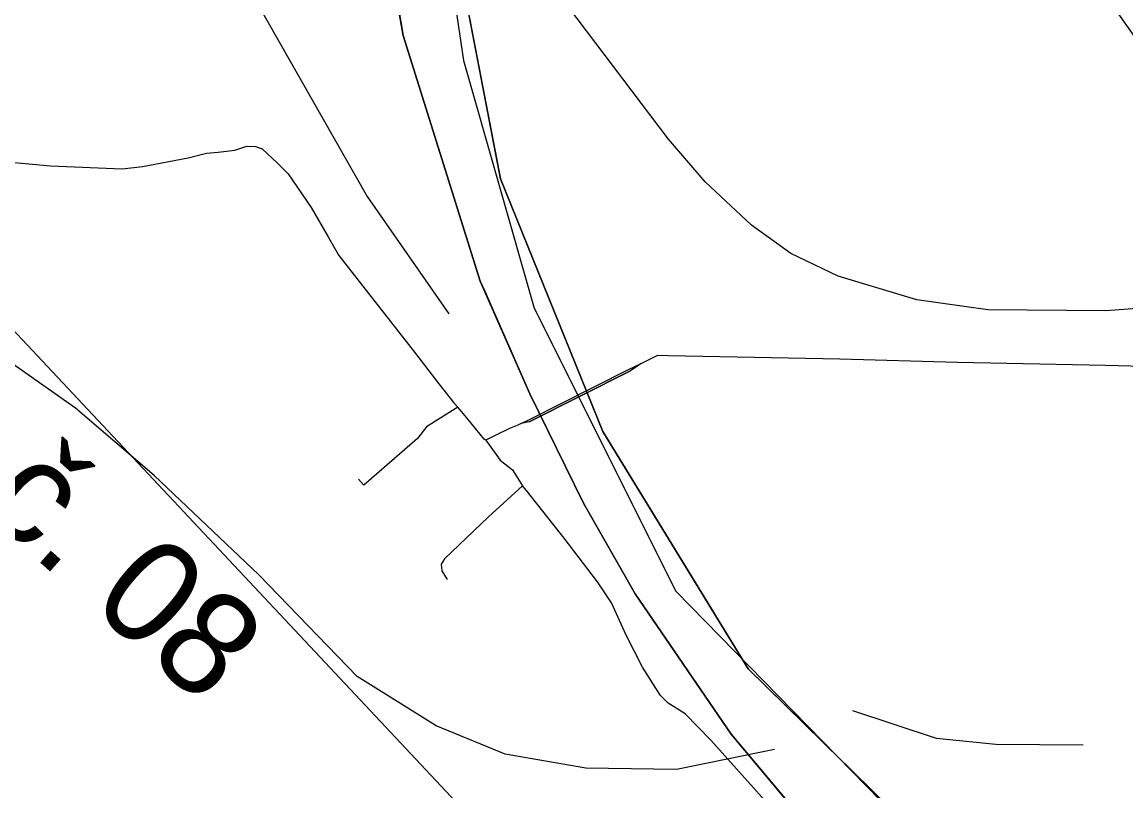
# Model space of a CAD drawing. Extents: x -662620 to -656370, y -1067090 to -1062990.
# Drawn here: x -657625.9 to -657465.8, y -1064955.3 to -1064843.8 of the extents above; entities that cross this region are included whole.
import ezdxf

# ---------------------------------------------------------------- set-up
doc = ezdxf.new("R2010")
doc.units = 0
for name, color, linetype in [('OBVOD_PÚ', 7, 'Continuous'), ('ORNÁ_PŮDA_-_STÁVAJÍCÍ', 7, 'Continuous'), ('OSTATNÍ_PLOCHA_-_STÁVAJÍCÍ', 7, 'Continuous'), ('POPIS_-_VODNÍ_TOK', 7, 'Continuous'), ('SDELOVACÍ_VEDENÍ_-_PODZEMNÍ', 7, 'Continuous'), ('TRVALÝ_TRÁVNÍ_POROST_-_NAVRŽENÝ', 7, 'Continuous'), ('VODNÍ_TOK', 7, 'Continuous'), ('VRSTEVNICE_ZÁKLADNÍ', 7, 'Continuous'), ('ZELEZNICNI_TRAT', 7, 'Continuous')]:
    doc.layers.add(name, color=color, linetype=linetype)

msp = doc.modelspace()

# ---------------------------------------------------------------- linework, layer by layer
at = {"layer": 'OBVOD_PÚ'}
for points in [[(-657578.88, -1064797.31), (-657570.65, -1064845.71)], [(-657570.65, -1064845.71), (-657559.45, -1064881.33)], [(-657559.45, -1064881.33), (-657558.77, -1064882.79)], [(-657558.77, -1064882.79), (-657552.26, -1064897.7)], [(-657552.26, -1064897.7), (-657544.47, -1064913.56)], [(-657544.47, -1064913.56), (-657536.99, -1064926.71)], [(-657536.99, -1064926.71), (-657523.05, -1064947.06)], [(-657523.05, -1064947.06), (-657498.34, -1064976.49)]]:
    msp.add_lwpolyline(points, dxfattribs=at)
at = {"layer": 'ORNÁ_PŮDA_-_STÁVAJÍCÍ'}
for p, q in [((-657556.52, -1064866.51), (-657561.27, -1064841.84)), ((-657541.67, -1064903.15), (-657556.52, -1064866.51)), ((-657520.56, -1064937.55), (-657541.67, -1064903.15)), ((-657487.47, -1064970.05), (-657520.56, -1064937.55))]:
    msp.add_line(p, q, dxfattribs=at)
msp.add_lwpolyline([(-657487.47, -1064970.05), (-657520.56, -1064937.55), (-657541.67, -1064903.15), (-657556.52, -1064866.51), (-657561.27, -1064841.84)], dxfattribs=at)
at = {"layer": 'OSTATNÍ_PLOCHA_-_STÁVAJÍCÍ'}
for p, q in [((-657570.65, -1064845.71), (-657582.99, -1064773.19)), ((-657570.65, -1064845.71), (-657582.99, -1064773.19)), ((-657564.1, -1064827.13), (-657556.52, -1064866.51)), ((-657564.1, -1064827.13), (-657556.52, -1064866.51)), ((-657559.45, -1064881.33), (-657570.65, -1064845.71)), ((-657559.45, -1064881.33), (-657570.65, -1064845.71)), ((-657556.52, -1064866.51), (-657541.67, -1064903.15)), ((-657556.52, -1064866.51), (-657541.67, -1064903.15)), ((-657552.26, -1064897.7), (-657559.45, -1064881.33)), ((-657552.26, -1064897.7), (-657559.45, -1064881.33)), ((-657544.47, -1064913.56), (-657552.26, -1064897.7)), ((-657544.47, -1064913.56), (-657552.26, -1064897.7)), ((-657541.67, -1064903.15), (-657520.56, -1064937.55)), ((-657541.67, -1064903.15), (-657520.56, -1064937.55)), ((-657544.46, -1064913.57), (-657544.47, -1064913.56)), ((-657544.46, -1064913.57), (-657544.47, -1064913.56)), ((-657536.99, -1064926.71), (-657544.46, -1064913.57)), ((-657536.99, -1064926.71), (-657544.46, -1064913.57)), ((-657523.05, -1064947.06), (-657536.99, -1064926.71)), ((-657523.05, -1064947.06), (-657536.99, -1064926.71)), ((-657520.56, -1064937.55), (-657487.47, -1064970.05)), ((-657520.56, -1064937.55), (-657487.47, -1064970.05)), ((-657498.34, -1064976.49), (-657523.05, -1064947.06)), ((-657498.34, -1064976.49), (-657523.05, -1064947.06))]:
    msp.add_line(p, q, dxfattribs=at)
for points in [[(-657614.24, -1064493.94), (-657608.11, -1064543.91), (-657599.16, -1064600.71), (-657583.31, -1064698.43), (-657571.36, -1064781.16), (-657564.1, -1064827.13), (-657556.52, -1064866.51), (-657541.67, -1064903.15), (-657520.56, -1064937.55), (-657487.47, -1064970.05)], [(-657614.24, -1064493.94), (-657608.11, -1064543.91), (-657599.16, -1064600.71), (-657583.31, -1064698.43), (-657571.36, -1064781.16), (-657564.1, -1064827.13), (-657556.52, -1064866.51), (-657541.67, -1064903.15), (-657520.56, -1064937.55), (-657487.47, -1064970.05)], [(-657498.34, -1064976.49), (-657523.05, -1064947.06), (-657536.99, -1064926.71), (-657544.46, -1064913.57), (-657544.47, -1064913.56), (-657552.26, -1064897.7), (-657559.45, -1064881.33), (-657570.65, -1064845.71), (-657582.99, -1064773.19), (-657583.26, -1064771.59), (-657594.45, -1064701.68), (-657595.23, -1064696.27), (-657608.77, -1064602.32), (-657617.7, -1064544.78), (-657624, -1064511.25)], [(-657498.34, -1064976.49), (-657523.05, -1064947.06), (-657536.99, -1064926.71), (-657544.46, -1064913.57), (-657544.47, -1064913.56), (-657552.26, -1064897.7), (-657559.45, -1064881.33), (-657570.65, -1064845.71), (-657582.99, -1064773.19), (-657583.26, -1064771.59), (-657594.45, -1064701.68), (-657595.23, -1064696.27), (-657608.77, -1064602.32), (-657617.7, -1064544.78), (-657624, -1064511.25)]]:
    msp.add_lwpolyline(points, dxfattribs=at)
at = {"layer": 'SDELOVACÍ_VEDENÍ_-_PODZEMNÍ'}
for points in [[(-657628.08, -1064864.06), (-657621.79, -1064864.63), (-657611.39, -1064865.04), (-657608.43, -1064864.71), (-657601.83, -1064863.48), (-657599.16, -1064862.79), (-657597.46, -1064862.66), (-657595.07, -1064862.33), (-657593.3, -1064861.79), (-657592.05, -1064861.82), (-657591.1, -1064862.15), (-657588.88, -1064864.22), (-657587.31, -1064865.79), (-657583.99, -1064870.66), (-657581.5, -1064874.9), (-657579.98, -1064877.62), (-657569, -1064891.66), (-657565.45, -1064896.22), (-657563.27, -1064899)], [(-657628.08, -1064864.06), (-657621.79, -1064864.63), (-657611.39, -1064865.04), (-657608.43, -1064864.71), (-657601.83, -1064863.48), (-657599.16, -1064862.79), (-657597.46, -1064862.66), (-657595.07, -1064862.33), (-657593.3, -1064861.79), (-657592.05, -1064861.82), (-657591.1, -1064862.15), (-657588.88, -1064864.22), (-657587.31, -1064865.79), (-657583.99, -1064870.66), (-657581.5, -1064874.9), (-657579.98, -1064877.62), (-657569, -1064891.66), (-657565.45, -1064896.22), (-657563.27, -1064899)], [(-657628.08, -1064864.06), (-657621.79, -1064864.63), (-657611.39, -1064865.04), (-657608.43, -1064864.71), (-657601.83, -1064863.48), (-657599.16, -1064862.79), (-657597.46, -1064862.66), (-657595.07, -1064862.33), (-657593.3, -1064861.79), (-657592.05, -1064861.82), (-657591.1, -1064862.15), (-657588.88, -1064864.22), (-657587.31, -1064865.79), (-657583.99, -1064870.66), (-657581.5, -1064874.9), (-657579.98, -1064877.62), (-657569, -1064891.66), (-657565.45, -1064896.22), (-657563.27, -1064899)], [(-657628.08, -1064864.06), (-657621.79, -1064864.63), (-657611.39, -1064865.04), (-657608.43, -1064864.71), (-657601.83, -1064863.48), (-657599.16, -1064862.79), (-657597.46, -1064862.66), (-657595.07, -1064862.33), (-657593.3, -1064861.79), (-657592.05, -1064861.82), (-657591.1, -1064862.15), (-657588.88, -1064864.22), (-657587.31, -1064865.79), (-657583.99, -1064870.66), (-657581.5, -1064874.9), (-657579.98, -1064877.62), (-657569, -1064891.66), (-657565.45, -1064896.22), (-657563.27, -1064899)], [(-657628.08, -1064864.06), (-657621.79, -1064864.63), (-657611.39, -1064865.04), (-657608.43, -1064864.71), (-657601.83, -1064863.48), (-657599.16, -1064862.79), (-657597.46, -1064862.66), (-657595.07, -1064862.33), (-657593.3, -1064861.79), (-657592.05, -1064861.82), (-657591.1, -1064862.15), (-657588.88, -1064864.22), (-657587.31, -1064865.79), (-657583.99, -1064870.66), (-657581.5, -1064874.9), (-657579.98, -1064877.62), (-657569, -1064891.66), (-657565.45, -1064896.22), (-657563.27, -1064899)], [(-657628.08, -1064864.06), (-657621.79, -1064864.63), (-657611.39, -1064865.04), (-657608.43, -1064864.71), (-657601.83, -1064863.48), (-657599.16, -1064862.79), (-657597.46, -1064862.66), (-657595.07, -1064862.33), (-657593.3, -1064861.79), (-657592.05, -1064861.82), (-657591.1, -1064862.15), (-657588.88, -1064864.22), (-657587.31, -1064865.79), (-657583.99, -1064870.66), (-657581.5, -1064874.9), (-657579.98, -1064877.62), (-657569, -1064891.66), (-657565.45, -1064896.22), (-657563.27, -1064899)], [(-657628.08, -1064864.06), (-657621.79, -1064864.63), (-657611.39, -1064865.04), (-657608.43, -1064864.71), (-657601.83, -1064863.48), (-657599.16, -1064862.79), (-657597.46, -1064862.66), (-657595.07, -1064862.33), (-657593.3, -1064861.79), (-657592.05, -1064861.82), (-657591.1, -1064862.15), (-657588.88, -1064864.22), (-657587.31, -1064865.79), (-657583.99, -1064870.66), (-657581.5, -1064874.9), (-657579.98, -1064877.62), (-657569, -1064891.66), (-657565.45, -1064896.22), (-657563.27, -1064899)], [(-657628.08, -1064864.06), (-657621.79, -1064864.63), (-657611.39, -1064865.04), (-657608.43, -1064864.71), (-657601.83, -1064863.48), (-657599.16, -1064862.79), (-657597.46, -1064862.66), (-657595.07, -1064862.33), (-657593.3, -1064861.79), (-657592.05, -1064861.82), (-657591.1, -1064862.15), (-657588.88, -1064864.22), (-657587.31, -1064865.79), (-657583.99, -1064870.66), (-657581.5, -1064874.9), (-657579.98, -1064877.62), (-657569, -1064891.66), (-657565.45, -1064896.22), (-657563.27, -1064899)], [(-657553.53, -1064901.99), (-657552.47, -1064901.51), (-657537.96, -1064894.18), (-657536.1, -1064893.27)], [(-657536.1, -1064893.27), (-657537.67, -1064894.35), (-657552.34, -1064901.76), (-657553.53, -1064901.99)], [(-657553.53, -1064901.99), (-657552.47, -1064901.51), (-657537.96, -1064894.18), (-657536.1, -1064893.27)], [(-657553.53, -1064901.99), (-657552.47, -1064901.51), (-657537.96, -1064894.18), (-657536.1, -1064893.27)], [(-657536.1, -1064893.27), (-657537.67, -1064894.35), (-657552.34, -1064901.76), (-657553.53, -1064901.99)], [(-657553.53, -1064901.99), (-657552.47, -1064901.51), (-657537.96, -1064894.18), (-657536.1, -1064893.27)], [(-657553.53, -1064901.99), (-657552.47, -1064901.51), (-657537.96, -1064894.18), (-657536.1, -1064893.27)], [(-657536.1, -1064893.27), (-657537.67, -1064894.35), (-657552.34, -1064901.76), (-657553.53, -1064901.99)], [(-657553.53, -1064901.99), (-657552.47, -1064901.51), (-657537.96, -1064894.18), (-657536.1, -1064893.27)], [(-657553.53, -1064901.99), (-657552.47, -1064901.51), (-657537.96, -1064894.18), (-657536.1, -1064893.27)], [(-657536.1, -1064893.27), (-657537.67, -1064894.35), (-657552.34, -1064901.76), (-657553.53, -1064901.99)], [(-657553.53, -1064901.99), (-657552.47, -1064901.51), (-657537.96, -1064894.18), (-657536.1, -1064893.27)], [(-657536.1, -1064893.27), (-657533.66, -1064892.1), (-657532.15, -1064892.15), (-657507.3, -1064892.61), (-657490.23, -1064893.08), (-657468.73, -1064893.53), (-657446.84, -1064894.1), (-657431.49, -1064894.38), (-657406.63, -1064894.91), (-657401.19, -1064895.05), (-657393.88, -1064894.83), (-657391.71, -1064894.88), (-657387.39, -1064894.9)], [(-657536.1, -1064893.27), (-657533.66, -1064892.1), (-657532.15, -1064892.15), (-657507.3, -1064892.61), (-657490.23, -1064893.08), (-657468.73, -1064893.53), (-657446.84, -1064894.1), (-657431.49, -1064894.38), (-657406.63, -1064894.91), (-657401.19, -1064895.05), (-657393.88, -1064894.83), (-657391.71, -1064894.88), (-657387.39, -1064894.9)], [(-657536.1, -1064893.27), (-657533.66, -1064892.1), (-657532.15, -1064892.15), (-657507.3, -1064892.61), (-657490.23, -1064893.08), (-657468.73, -1064893.53), (-657446.84, -1064894.1), (-657431.49, -1064894.38), (-657406.63, -1064894.91), (-657401.19, -1064895.05), (-657393.88, -1064894.83), (-657391.71, -1064894.88), (-657387.39, -1064894.9)], [(-657536.1, -1064893.27), (-657533.66, -1064892.1), (-657532.15, -1064892.15), (-657507.3, -1064892.61), (-657490.23, -1064893.08), (-657468.73, -1064893.53), (-657446.84, -1064894.1), (-657431.49, -1064894.38), (-657406.63, -1064894.91), (-657401.19, -1064895.05), (-657393.88, -1064894.83), (-657391.71, -1064894.88), (-657387.39, -1064894.9)], [(-657536.1, -1064893.27), (-657533.66, -1064892.1), (-657532.15, -1064892.15), (-657507.3, -1064892.61), (-657490.23, -1064893.08), (-657468.73, -1064893.53), (-657446.84, -1064894.1), (-657431.49, -1064894.38), (-657406.63, -1064894.91), (-657401.19, -1064895.05), (-657393.88, -1064894.83), (-657391.71, -1064894.88), (-657387.39, -1064894.9)], [(-657536.1, -1064893.27), (-657533.66, -1064892.1), (-657532.15, -1064892.15), (-657507.3, -1064892.61), (-657490.23, -1064893.08), (-657468.73, -1064893.53), (-657446.84, -1064894.1), (-657431.49, -1064894.38), (-657406.63, -1064894.91), (-657401.19, -1064895.05), (-657393.88, -1064894.83), (-657391.71, -1064894.88), (-657387.39, -1064894.9)], [(-657536.1, -1064893.27), (-657533.66, -1064892.1), (-657532.15, -1064892.15), (-657507.3, -1064892.61), (-657490.23, -1064893.08), (-657468.73, -1064893.53), (-657446.84, -1064894.1), (-657431.49, -1064894.38), (-657406.63, -1064894.91), (-657401.19, -1064895.05), (-657393.88, -1064894.83), (-657391.71, -1064894.88), (-657387.39, -1064894.9)], [(-657536.1, -1064893.27), (-657533.66, -1064892.1), (-657532.15, -1064892.15), (-657507.3, -1064892.61), (-657490.23, -1064893.08), (-657468.73, -1064893.53), (-657446.84, -1064894.1), (-657431.49, -1064894.38), (-657406.63, -1064894.91), (-657401.19, -1064895.05), (-657393.88, -1064894.83), (-657391.71, -1064894.88), (-657387.39, -1064894.9)], [(-657552.47, -1064901.51), (-657537.96, -1064894.18)], [(-657552.47, -1064901.51), (-657537.96, -1064894.18)], [(-657552.47, -1064901.51), (-657537.96, -1064894.18)], [(-657552.47, -1064901.51), (-657537.96, -1064894.18)], [(-657552.34, -1064901.76), (-657537.67, -1064894.35)], [(-657552.34, -1064901.76), (-657537.67, -1064894.35)], [(-657552.34, -1064901.76), (-657537.67, -1064894.35)], [(-657552.34, -1064901.76), (-657537.67, -1064894.35)], [(-657562.7, -1064899.64), (-657567.23, -1064902.47), (-657568.55, -1064904.16), (-657575.24, -1064909.97), (-657576.34, -1064910.92), (-657577.1, -1064910.05)], [(-657562.7, -1064899.64), (-657567.23, -1064902.47), (-657568.55, -1064904.16), (-657575.24, -1064909.97), (-657576.34, -1064910.92), (-657577.1, -1064910.05)], [(-657562.7, -1064899.64), (-657567.23, -1064902.47), (-657568.55, -1064904.16), (-657575.24, -1064909.97), (-657576.34, -1064910.92), (-657577.1, -1064910.05)], [(-657562.7, -1064899.64), (-657567.23, -1064902.47), (-657568.55, -1064904.16), (-657575.24, -1064909.97), (-657576.34, -1064910.92), (-657577.1, -1064910.05)], [(-657563.27, -1064899), (-657562.7, -1064899.64)], [(-657563.27, -1064899), (-657562.7, -1064899.64)], [(-657563.27, -1064899), (-657562.7, -1064899.64)], [(-657563.27, -1064899), (-657562.7, -1064899.64)], [(-657563.27, -1064899), (-657562.7, -1064899.64)], [(-657563.27, -1064899), (-657562.7, -1064899.64)], [(-657563.27, -1064899), (-657562.7, -1064899.64)], [(-657563.27, -1064899), (-657562.7, -1064899.64)], [(-657558.63, -1064904.42), (-657558.89, -1064904.24), (-657561.37, -1064901.16), (-657562.7, -1064899.64)], [(-657558.63, -1064904.42), (-657558.89, -1064904.24), (-657561.37, -1064901.16), (-657562.7, -1064899.64)], [(-657558.63, -1064904.42), (-657558.89, -1064904.24), (-657561.37, -1064901.16), (-657562.7, -1064899.64)], [(-657558.63, -1064904.42), (-657558.89, -1064904.24), (-657561.37, -1064901.16), (-657562.7, -1064899.64)], [(-657558.63, -1064904.42), (-657558.89, -1064904.24), (-657561.37, -1064901.16), (-657562.7, -1064899.64)], [(-657558.63, -1064904.42), (-657558.89, -1064904.24), (-657561.37, -1064901.16), (-657562.7, -1064899.64)], [(-657558.63, -1064904.42), (-657558.89, -1064904.24), (-657561.37, -1064901.16), (-657562.7, -1064899.64)], [(-657558.63, -1064904.42), (-657558.89, -1064904.24), (-657561.37, -1064901.16), (-657562.7, -1064899.64)], [(-657553.53, -1064901.99), (-657553.97, -1064902.25), (-657555.2, -1064902.74), (-657557.26, -1064903.74), (-657558.63, -1064904.42)], [(-657553.53, -1064901.99), (-657553.97, -1064902.25), (-657555.2, -1064902.74), (-657557.26, -1064903.74), (-657558.63, -1064904.42)], [(-657553.53, -1064901.99), (-657553.97, -1064902.25), (-657555.2, -1064902.74), (-657557.26, -1064903.74), (-657558.63, -1064904.42)], [(-657553.53, -1064901.99), (-657553.97, -1064902.25), (-657555.2, -1064902.74), (-657557.26, -1064903.74), (-657558.63, -1064904.42)], [(-657553.53, -1064901.99), (-657553.97, -1064902.25), (-657555.2, -1064902.74), (-657557.26, -1064903.74), (-657558.63, -1064904.42)], [(-657553.53, -1064901.99), (-657553.97, -1064902.25), (-657555.2, -1064902.74), (-657557.26, -1064903.74), (-657558.63, -1064904.42)], [(-657553.53, -1064901.99), (-657553.97, -1064902.25), (-657555.2, -1064902.74), (-657557.26, -1064903.74), (-657558.63, -1064904.42)], [(-657553.53, -1064901.99), (-657553.97, -1064902.25), (-657555.2, -1064902.74), (-657557.26, -1064903.74), (-657558.63, -1064904.42)], [(-657568.55, -1064904.16), (-657575.24, -1064909.97)], [(-657568.55, -1064904.16), (-657575.24, -1064909.97)], [(-657568.55, -1064904.16), (-657575.24, -1064909.97)], [(-657568.55, -1064904.16), (-657575.24, -1064909.97)], [(-657558.63, -1064904.42), (-657558.38, -1064904.76), (-657556.55, -1064907.29), (-657554.77, -1064908.7), (-657553.3, -1064911.04)], [(-657558.63, -1064904.42), (-657558.38, -1064904.76), (-657556.55, -1064907.29), (-657554.77, -1064908.7), (-657553.3, -1064911.04)], [(-657558.63, -1064904.42), (-657558.38, -1064904.76), (-657556.55, -1064907.29), (-657554.77, -1064908.7), (-657553.3, -1064911.04)], [(-657558.63, -1064904.42), (-657558.38, -1064904.76), (-657556.55, -1064907.29), (-657554.77, -1064908.7), (-657553.3, -1064911.04)], [(-657553.3, -1064911.04), (-657558.24, -1064915.52), (-657564.61, -1064921.64), (-657565.1, -1064922.4), (-657565.02, -1064923.34), (-657564.22, -1064924.62)], [(-657553.3, -1064911.04), (-657558.24, -1064915.52), (-657564.61, -1064921.64), (-657565.1, -1064922.4), (-657565.02, -1064923.34), (-657564.22, -1064924.62)], [(-657553.3, -1064911.04), (-657558.24, -1064915.52), (-657564.61, -1064921.64), (-657565.1, -1064922.4), (-657565.02, -1064923.34), (-657564.22, -1064924.62)], [(-657553.3, -1064911.04), (-657558.24, -1064915.52), (-657564.61, -1064921.64), (-657565.1, -1064922.4), (-657565.02, -1064923.34), (-657564.22, -1064924.62)], [(-657552.75, -1064911.73), (-657553.3, -1064911.04)], [(-657552.75, -1064911.73), (-657553.3, -1064911.04)], [(-657552.75, -1064911.73), (-657553.3, -1064911.04)], [(-657552.75, -1064911.73), (-657553.3, -1064911.04)], [(-657515.25, -1064959.91), (-657525.98, -1064947.94), (-657529.71, -1064944.09), (-657532.18, -1064942.54), (-657533.3, -1064941.46), (-657535.89, -1064937.33), (-657538.27, -1064932.71), (-657540.42, -1064928), (-657542.45, -1064924.97), (-657547.26, -1064918.64), (-657552.75, -1064911.73)], [(-657515.25, -1064959.91), (-657525.98, -1064947.94), (-657529.71, -1064944.09), (-657532.18, -1064942.54), (-657533.3, -1064941.46), (-657535.89, -1064937.33), (-657538.27, -1064932.71), (-657540.42, -1064928), (-657542.45, -1064924.97), (-657547.26, -1064918.64), (-657552.75, -1064911.73)], [(-657515.25, -1064959.91), (-657525.98, -1064947.94), (-657529.71, -1064944.09), (-657532.18, -1064942.54), (-657533.3, -1064941.46), (-657535.89, -1064937.33), (-657538.27, -1064932.71), (-657540.42, -1064928), (-657542.45, -1064924.97), (-657547.26, -1064918.64), (-657552.75, -1064911.73)], [(-657515.25, -1064959.91), (-657525.98, -1064947.94), (-657529.71, -1064944.09), (-657532.18, -1064942.54), (-657533.3, -1064941.46), (-657535.89, -1064937.33), (-657538.27, -1064932.71), (-657540.42, -1064928), (-657542.45, -1064924.97), (-657547.26, -1064918.64), (-657552.75, -1064911.73)], [(-657564.61, -1064921.64), (-657558.24, -1064915.52)], [(-657564.61, -1064921.64), (-657558.24, -1064915.52)], [(-657564.61, -1064921.64), (-657558.24, -1064915.52)], [(-657564.61, -1064921.64), (-657558.24, -1064915.52)]]:
    msp.add_lwpolyline(points, dxfattribs=at)
at = {"layer": 'TRVALÝ_TRÁVNÍ_POROST_-_NAVRŽENÝ'}
msp.add_lwpolyline([(-657404.75, -1064930.52), (-657504.71, -1064788.87), (-657501.47, -1064786.74), (-657545.24, -1064727.63), (-657551.51, -1064723.79), (-657555.87, -1064718.73), (-657567.98, -1064687.07), (-657597.86, -1064479.28)], dxfattribs=at)
at = {"layer": 'VODNÍ_TOK'}
msp.add_lwpolyline([(-657527.08, -1064995.16), (-657631.08, -1064884.35), (-657653.87, -1064867.57), (-657686.07, -1064868.88), (-657695.91, -1064864.17), (-657705.67, -1064829.18), (-657737.38, -1064821.4), (-657751.91, -1064811.56), (-657755.33, -1064798.73), (-657759.11, -1064712.83), (-657762.9, -1064695.08)], dxfattribs=at)
at = {"layer": 'VRSTEVNICE_ZÁKLADNÍ'}
for points in [[(-657740.26, -1064775.93), (-657712.22, -1064758.15), (-657704.21, -1064755.29), (-657696.07, -1064753.86), (-657685.06, -1064754.29), (-657672.48, -1064757.29), (-657663.33, -1064761.15), (-657649.61, -1064768.72), (-657641.04, -1064774.44), (-657635.03, -1064779.59), (-657624.88, -1064790.59), (-657614.17, -1064804.46), (-657603.16, -1064821.04), (-657575.86, -1064869.06), (-657564, -1064886.07)], [(-657740.26, -1064775.93), (-657712.22, -1064758.15), (-657704.21, -1064755.29), (-657696.07, -1064753.86), (-657685.06, -1064754.29), (-657672.48, -1064757.29), (-657663.33, -1064761.15), (-657649.61, -1064768.72), (-657641.04, -1064774.44), (-657635.03, -1064779.59), (-657624.88, -1064790.59), (-657614.17, -1064804.46), (-657603.16, -1064821.04), (-657575.86, -1064869.06), (-657564, -1064886.07)], [(-657425.09, -1064886.74), (-657435.5, -1064883.93), (-657440.07, -1064883.5), (-657468.66, -1064885.64), (-657485.81, -1064885.5), (-657496.1, -1064884.07), (-657507.54, -1064880.64), (-657514.4, -1064877.35), (-657520.11, -1064873.21), (-657526.83, -1064866.92), (-657532.12, -1064860.77), (-657551.99, -1064834.47)], [(-657425.09, -1064886.74), (-657435.5, -1064883.93), (-657440.07, -1064883.5), (-657468.66, -1064885.64), (-657485.81, -1064885.5), (-657496.1, -1064884.07), (-657507.54, -1064880.64), (-657514.4, -1064877.35), (-657520.11, -1064873.21), (-657526.83, -1064866.92), (-657532.12, -1064860.77), (-657551.99, -1064834.47)], [(-657516.76, -1064949.25), (-657530.97, -1064952.16), (-657544.13, -1064951.96), (-657555.85, -1064949.96), (-657565.85, -1064945.82), (-657577.29, -1064938.67), (-657591.58, -1064923.95), (-657606.73, -1064909.51), (-657618.17, -1064899.79), (-657642.75, -1064882.5), (-657659.05, -1064873.64), (-657679.06, -1064866.2), (-657691.92, -1064863.63), (-657703.35, -1064863.06), (-657730.51, -1064864.63), (-657751.95, -1064868.78), (-657774.96, -1064876.49)], [(-657516.76, -1064949.25), (-657530.97, -1064952.16), (-657544.13, -1064951.96), (-657555.85, -1064949.96), (-657565.85, -1064945.82), (-657577.29, -1064938.67), (-657591.58, -1064923.95), (-657606.73, -1064909.51), (-657618.17, -1064899.79), (-657642.75, -1064882.5), (-657659.05, -1064873.64), (-657679.06, -1064866.2), (-657691.92, -1064863.63), (-657703.35, -1064863.06), (-657730.51, -1064864.63), (-657751.95, -1064868.78), (-657774.96, -1064876.49)], [(-657471.96, -1064948.62), (-657484.67, -1064948.53), (-657493.24, -1064947.67), (-657505.39, -1064943.67)], [(-657471.96, -1064948.62), (-657484.67, -1064948.53), (-657493.24, -1064947.67), (-657505.39, -1064943.67)]]:
    msp.add_lwpolyline(points, dxfattribs=at)
at = {"layer": 'ZELEZNICNI_TRAT'}
msp.add_lwpolyline([(-657872.38, -1063291.69), (-657828.75, -1063414.86), (-657720.97, -1063804.91), (-657620.89, -1064454.14), (-657561.87, -1064849.33), (-657551.61, -1064885.25), (-657531.08, -1064926.31), (-657284.73, -1065177.79), (-657212.15, -1065234.34), (-657115.62, -1065283.84), (-656952.27, -1065447.19), (-656874.3, -1065541.24), (-656849.55, -1065584.55), (-656835.94, -1065627.87), (-656828.52, -1065720.68), (-656823.57, -1065776.37), (-656803.76, -1065839.48), (-656761.69, -1065901.36), (-656706, -1065957.05), (-656650.31, -1066005.31), (-656571.11, -1066127.83), (-656465.92, -1066292.42), (-656439.93, -1066344.39), (-656370.02, -1066540.15)], dxfattribs=at)

# ---------------------------------------------------------------- texts
at = {"layer": 'POPIS_-_VODNÍ_TOK'}
for s, rotation, p in [('Jeníkovický p.', 307.2569, (-657473.68, -1064771.3)), ('Tok č. 08', 318.4702, (-657661.37, -1064888.45))]:
    msp.add_text(s, height=15, rotation=rotation, dxfattribs=at).set_placement(p)

doc.saveas('drawing.dxf')
